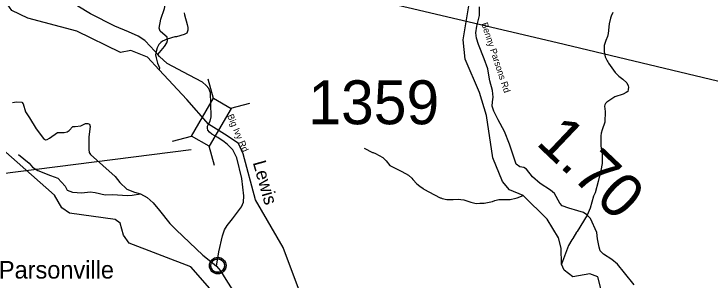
# Model space of a CAD drawing. Extents: x 1248224 to 1454986, y 825081 to 985870.
# Drawn here: x 1300750 to 1308662, y 905757 to 908787 of the extents above; entities that cross this region are included whole.
import ezdxf

# ---------------------------------------------------------------- set-up
doc = ezdxf.new("R2010")
doc.units = 0
for name, color, linetype in [('Exist Civil Demographics Community CELL', 7, 'Continuous'), ('Exist Civil Demographics Community Label', 7, 'Continuous'), ('Exist Hydrographic Creek Single Shore', 7, 'Continuous'), ('Exist Hydrographic Creek Single Shore Label', 7, 'Continuous'), ('Exist Hydrographic Misc Water Feature', 7, 'Continuous'), ('Exist Road Non-System Type 51', 7, 'Continuous'), ('Exist Road Secondary Mileage Hundredths English Label', 7, 'Continuous'), ('Exist Road Secondary Structure Standard Bridge CELL', 7, 'Continuous'), ('Exist Road Secondary Structure Standard Bridge Number Label', 7, 'Continuous'), ('Exist Road Secondary Type 41 Attributed', 7, 'Continuous'), ('Exist Road Secondary Type 51 Attributed', 7, 'Continuous'), ('Exist Road Secondary Type 51 Label', 7, 'Continuous'), ('Exist Road Secondary Type 51 Number Label', 7, 'Continuous')]:
    doc.layers.add(name, color=color, linetype=linetype)

msp = doc.modelspace()

# ---------------------------------------------------------------- linework, layer by layer
at = {"layer": 'Exist Civil Demographics Community CELL'}
msp.add_lwpolyline([(1302988.8, 905934.8), (1302989.8, 905940.4), (1302991.6, 905947), (1302994.5, 905954.2), (1302997.4, 905959.9), (1303000.7, 905965.7), (1303004.5, 905970.8), (1303008.5, 905975.2), (1303013.1, 905979.8), (1303018.6, 905984.4), (1303024, 905988), (1303028.9, 905990.9), (1303034, 905993.3), (1303039.4, 905995.6), (1303045, 905997.5), (1303049.4, 905998.6), (1303054.2, 905999.3), (1303058.3, 906000.1), (1303064.7, 906000.3), (1303069.1, 906000.2), (1303074.8, 906000), (1303079.7, 905999.2), (1303084.6, 905998.2), (1303089.6, 905996.8), (1303094.8, 905994.9), (1303101.4, 905992), (1303107.7, 905988.5), (1303112.8, 905984.9), (1303117.9, 905980.9), (1303121.2, 905977.8), (1303125.4, 905973.4), (1303129.2, 905968.7), (1303132.3, 905964.1), (1303135.4, 905959.1), (1303137.9, 905953.9), (1303139.9, 905948.9), (1303141.5, 905943.9), (1303142.8, 905939.3), (1303143.9, 905933.3), (1303144.5, 905928.6), (1303144.8, 905922.6), (1303144.6, 905916.8), (1303144, 905911.1), (1303143.1, 905905.6), (1303141.4, 905899.5), (1303139.5, 905893.6), (1303137.2, 905888.6), (1303134.1, 905882.6), (1303130.8, 905877.2), (1303127.4, 905872.5), (1303123.1, 905867.8), (1303117.8, 905862.8), (1303112.8, 905858.7), (1303107.8, 905855.3), (1303103.5, 905852.8), (1303096.7, 905849.5), (1303089.5, 905846.8), (1303083.6, 905845.4), (1303077, 905844.1), (1303072.5, 905843.6), (1303068.1, 905843.3), (1303062.5, 905843.3), (1303058.2, 905843.7), (1303052.6, 905844.5), (1303046.6, 905845.8), (1303042, 905847.1), (1303036.9, 905849), (1303032.3, 905850.9), (1303028.4, 905853.2), (1303021.6, 905857.3), (1303016, 905861.5), (1303011.1, 905866), (1303006.6, 905870.9), (1303003.4, 905874.8), (1303000.5, 905879), (1302996.4, 905886.1), (1302994.6, 905889.7), (1302992.9, 905893.7), (1302990.3, 905901.9), (1302988.8, 905908.9), (1302988.1, 905914.1), (1302987.8, 905920.4), (1302987.7, 905925.1), (1302988.3, 905931.6)], close=True, dxfattribs=at)
for centre, radius in [((1303066.4, 905922.4), 94.3), ((1303066.1, 905922.7), 76.7)]:
    msp.add_circle(centre, radius, dxfattribs=at)
at = {"layer": 'Exist Hydrographic Creek Single Shore'}
for points in [[(1302962.2, 907532.3), (1302716.6, 907812), (1302401.1, 908149.5), (1302266.4, 908294.9), (1302076.7, 908369.7), (1301961.7, 908346.7), (1301464.4, 908591.6), (1300908.4, 908737.4), (1300727.4, 908826.4), (1300590.4, 909019.6), (1300457.4, 909426), (1300491.4, 910141), (1300415.4, 910467.5), (1300403.4, 910694.2), (1300584.4, 910923.8), (1300588.4, 911071.4), (1300548.4, 911173.9), (1300288.4, 911455), (1299612.3, 911997)], [(1303171.6, 907397.6), (1302962.2, 907532.3)], [(1304310.6, 904820.9), (1304247, 904960.2), (1304207.5, 905010.9), (1304167.5, 905067.4), (1304075.6, 905420.6), (1303808.5, 906128.4), (1303495.2, 906669.2), (1303356.3, 907192.5), (1303303.2, 907311.5), (1303171.6, 907397.6)]]:
    msp.add_lwpolyline(points, dxfattribs=at)
at = {"layer": 'Exist Hydrographic Misc Water Feature'}
for points in [[(1307493.7, 905375), (1307386.7, 905794), (1307295.6, 905828.8), (1307102.7, 905793.2), (1307004.6, 905870.7), (1306972.7, 905937), (1306968.7, 906120.9), (1306938.6, 906239.7), (1306809.6, 906449.1), (1306536.7, 906721.7), (1306383.6, 906785.9), (1306302.5, 906879.5), (1306192.5, 907147.6), (1306120.6, 907631.7), (1306042.5, 907892.5), (1305876.6, 908273.4), (1305856.6, 908490.4), (1305934.6, 908971.5)], [(1302685.9, 908797.6), (1302687.4, 908775.6), (1302720.3, 908664.6), (1302725.3, 908632.5), (1302726.4, 908600.5), (1302713.5, 908568.9), (1302685, 908551.8), (1302596.3, 908526.2), (1302580.2, 908524.8), (1302489.5, 908497.4), (1302438.8, 908474.9), (1302420.4, 908461.3), (1302397.7, 908438), (1302376.6, 908398.7), (1302365.5, 908359), (1302360.4, 908319.1), (1302365.4, 908285), (1302379.8, 908226.6), (1302402.4, 908173.9), (1302401.1, 908149.5)], [(1307558.2, 908800.8), (1307537.1, 908761.4), (1307528.5, 908737.7), (1307514.6, 908674.1), (1307503.5, 908562.4), (1307494.6, 908530.7), (1307475.2, 908483.3), (1307459.7, 908427.8), (1307456.4, 908379.9), (1307457.7, 908355.8), (1307468.1, 908299.5), (1307490.7, 908250.9), (1307498.5, 908242.7), (1307506, 908226.5), (1307583.1, 908120.3), (1307626, 908079.1), (1307671.1, 908045.8), (1307715.8, 908000.5), (1307730.8, 907968.1), (1307734.4, 907952), (1307731.8, 907928.1), (1307725.1, 907904.3), (1307708.7, 907890.8), (1307672.2, 907871.8), (1307579.3, 907842.5), (1307489.6, 907783.1), (1307473.1, 907767.6), (1307464.7, 907751.8), (1307462.2, 907736), (1307470.5, 907675.7), (1307465.2, 907555.9), (1307434.7, 907468.8), (1307423.6, 907429.1), (1307418.7, 907397.3), (1307419.4, 907277.2), (1307423.2, 907269.2), (1307422.6, 907253.2), (1307426.4, 907245.1), (1307429.6, 907217), (1307433.4, 907208.9), (1307435.8, 907148.9), (1307433.9, 907084.9), (1307421.7, 907005.2), (1307390.1, 906878.2), (1307354.6, 906751.3), (1307337.4, 906711.8), (1307299.6, 906577), (1307265.4, 906497.9), (1307152, 906309.3), (1307143.8, 906301.5), (1307101.7, 906230.8), (1307089.3, 906215.2), (1307053.5, 906152.2), (1306972.7, 905937)], [(1304247, 904960.2), (1304025.6, 905001.5), (1303850.5, 905050.9), (1303476.5, 905475.2), (1303369.6, 905553), (1303029.5, 905602.4), (1302761.5, 905909.9), (1302058.5, 906176.7), (1301993.5, 906269.8), (1301955.5, 906405.3), (1301898.5, 906445.8), (1301382.5, 906518.4), (1301292.5, 906579.4), (1301212.4, 906722.2), (1300623.4, 907242.8), (1300187.4, 907461.7), (1299720.4, 907858.5), (1299520.4, 907911.7)], [(1304729.6, 907259), (1304824.2, 907208.2), (1304832.2, 907208), (1304860, 907197.3), (1304942.6, 907150.9), (1304981.7, 907113.8), (1305020.3, 907062.7), (1305075.4, 907033.1), (1305083.4, 907032.8), (1305144.5, 906999.1), (1305158.4, 906994.7), (1305235.3, 906952.4), (1305272.3, 906917.5), (1305283.8, 906901.1), (1305330.5, 906851.8), (1305361.7, 906824.9), (1305401, 906799.8), (1305408.8, 906791.5), (1305531, 906726), (1305594.1, 906694.2), (1305602.1, 906694), (1305617.9, 906685.5), (1305669.7, 906676), (1305741.6, 906674), (1305805.8, 906678.1), (1305829.7, 906675.4), (1305861.6, 906670.5), (1305940.9, 906644.2), (1306004.5, 906630.4), (1306044.6, 906633.2), (1306092.6, 906631.8), (1306189.3, 906653), (1306213.6, 906662.3), (1306261.8, 906673), (1306389.9, 906673.2), (1306454.5, 906691.3), (1306470.5, 906692.9), (1306536.7, 906721.7)]]:
    msp.add_lwpolyline(points, dxfattribs=at)
at = {"layer": 'Exist Road Non-System Type 51'}
for points in [[(1302384.4, 908323.6), (1302461.2, 908415.5), (1302487.9, 908455.6), (1302494.6, 908485.6), (1302491.3, 908522.4), (1302442.9, 908564.2), (1302412.8, 908590.9), (1302399.5, 908624.3), (1302421.2, 908726.3), (1302459.6, 908849.9), (1302476.3, 908930.1), (1302472.9, 908976.9), (1302444.6, 909078.1), (1302433, 909134.9), (1302428, 909268.5), (1302429.6, 909350.4), (1302419.6, 909435.6), (1302398, 909509.5), (1302361.3, 909591.4), (1302286.2, 909716.7)], [(1300801.3, 907187.5), (1300922.1, 907089.6), (1300962.4, 907043.6), (1301020, 907006.1), (1301166.7, 906948.5), (1301250.1, 906916.9), (1301330.7, 906827.6), (1301353.7, 906781.6), (1301414.1, 906758.5), (1301520.6, 906749.9), (1301615.5, 906761.4), (1301673.1, 906755.6), (1301788.2, 906726.8), (1301874.5, 906729.7), (1302035.6, 906721.1), (1302093.1, 906724), (1302190.1, 906738.9)]]:
    msp.add_lwpolyline(points, dxfattribs=at)
at = {"layer": 'Exist Road Secondary Structure Standard Bridge CELL'}
for p, q in [((1303017.1, 907825.8), (1302958.2, 908044.4)), ((1303213.3, 907712.9), (1303431.8, 907771.8)), ((1302550.3, 907337.8), (1302768.8, 907396.6)), ((1303028.4, 907062.6), (1302969.6, 907281.1))]:
    msp.add_line(p, q, dxfattribs=at)
msp.add_lwpolyline([(1302768.8, 907396.6), (1303016.1, 907826.3), (1303216.9, 907710.8), (1302969.6, 907281.1)], close=True, dxfattribs=at)
at = {"layer": 'Exist Road Secondary Structure Standard Bridge Number Label'}
for points in [[(1309363, 907874.8), (1306924, 908457.3), (1303538.5, 909258.1), (1297568.4, 913116.9)], [(1302764.8, 907239.2), (1300346.4, 906933.7), (1297469.9, 905711.8)]]:
    msp.add_lwpolyline(points, dxfattribs=at)
at = {"layer": 'Exist Road Secondary Type 41 Attributed'}
msp.add_lwpolyline([(1307799.1, 905704.4), (1307689.7, 905839.7), (1307608.2, 905940.6), (1307546, 905992.2), (1307449.8, 906053.7), (1307413.3, 906090.2), (1307402.6, 906133.1), (1307383.3, 906225.4), (1307374.7, 906300.6), (1307301.8, 906459.5), (1307261, 906500.3), (1307222.4, 906528.2), (1307158, 906547.5), (1307055.4, 906574.3), (1306980.3, 906604.4), (1306952.4, 906632.3), (1306894.5, 906744), (1306847.3, 906782.6), (1306729.3, 906857.8), (1306643.5, 906932.9), (1306577, 907018.8), (1306543.2, 907039.3), (1306498.2, 907045.7), (1306459.6, 907075.8), (1306425.2, 907181), (1306380.2, 907303.4), (1306326.5, 907449.4), (1306251.4, 907580.4), (1306202.4, 907680.1), (1306185.2, 907736), (1306187.3, 907785.4), (1306198.1, 907839), (1306187.3, 907916.3), (1306159.4, 908023.7), (1306144.4, 908113.9), (1306135.8, 908163.3), (1306092.9, 908274.9), (1306028.7, 908438.5), (1306005.1, 908511.6), (1305998.7, 908571.7), (1306009.4, 908646.8), (1306041.6, 908767.1), (1306039.5, 908868)], dxfattribs=at)
at = {"layer": 'Exist Road Secondary Type 51 Attributed'}
for points in [[(1302962.2, 907532.3), (1302980.1, 907566.6), (1302990.1, 907616.7), (1302986.4, 907768.1), (1302982.7, 907889.4), (1302964.2, 907937.5), (1302934.6, 907972.1), (1302891.4, 908010.4), (1302740.9, 908089.4), (1302490.5, 908221.5), (1302404.7, 908303.5), (1302384.4, 908323.6), (1302301.1, 908417.1), (1302235.7, 908485), (1302161.7, 908534.4), (1302053.2, 908583.8), (1301895.3, 908645.5), (1301618.7, 908787.8), (1301474.3, 908874.2), (1301360, 909000.6)], [(1300733.6, 907777.6), (1300777.1, 907784.9), (1300839.9, 907781.3), (1300854.1, 907762.4), (1300883.1, 907673), (1300926.6, 907602.9), (1301001.5, 907479.6), (1301085.7, 907367.9), (1301107.4, 907354.6), (1301129.2, 907357), (1301155.8, 907373.9), (1301245.1, 907436.8), (1301266.9, 907438), (1301322.4, 907435.6), (1301353.8, 907444), (1301379.2, 907459.7), (1301420.3, 907504.5), (1301446.8, 907506.9), (1301510.8, 907514.1), (1301564, 907538.3), (1301590.6, 907538.3), (1301608.7, 907531.1), (1301615.9, 907505.7), (1301602.6, 907386), (1301600.2, 907242.2), (1301605.9, 907208.7), (1301621.1, 907186.8), (1301898.8, 906934.7)], [(1303052.7, 905917.1), (1303079.9, 906080), (1303121.8, 906260.3), (1303144, 906329.4), (1303173.6, 906378.8), (1303232.8, 906455.3), (1303336.4, 906591.1), (1303358.6, 906643), (1303363.6, 906714.6), (1303338.8, 906915.3), (1303282.1, 907149.9), (1303237.7, 907238.8), (1303178.5, 907300.5), (1303139, 907330.1), (1303067.4, 907382), (1303000.8, 907419), (1302974, 907439.8), (1302953.1, 907462), (1302948, 907485.2), (1302949.4, 907510.2), (1302962.2, 907532.3)], [(1301898.8, 906934.7), (1301952.2, 906868.2), (1302034.3, 906793.3), (1302121.3, 906758.2), (1302190.1, 906738.9), (1302264.5, 906698.2), (1302333.3, 906635.3), (1302403.4, 906548.3), (1302521.8, 906402), (1302595.2, 906331.3), (1302898.2, 906042.8), (1303006.9, 905952.2), (1303052.7, 905917.1)], [(1303052.7, 905917.1), (1303096.6, 905861.1), (1303159.5, 905765.4), (1303237.5, 905639.5), (1303335.7, 905483.3), (1303413.7, 905339.7), (1303489.2, 905186.1), (1303541.9, 905068.5), (1303577.1, 905013.1), (1303609.8, 904977.8), (1303677.8, 904957.7), (1303947.1, 904874.5), (1304098.1, 904834.2), (1304188.7, 904824.2), (1304221.4, 904816.6), (1304310.6, 904820.9)]]:
    msp.add_lwpolyline(points, dxfattribs=at)

# ---------------------------------------------------------------- texts
at = {"layer": 'Exist Civil Demographics Community Label'}
msp.add_text('Parsonville', height=200, dxfattribs=at).set_placement((1300578.9, 905774.9))
at = {"layer": 'Exist Hydrographic Creek Single Shore Label'}
msp.add_text('Lewis', height=150, rotation=285.82725, dxfattribs=at).set_placement((1303463.4, 907095.2))
at = {"layer": 'Exist Road Secondary Mileage Hundredths English Label'}
msp.add_text('1.70', height=500, rotation=316.4864, dxfattribs=at).set_placement((1306670.2, 907309.5))
at = {"layer": 'Exist Road Secondary Type 51 Label'}
for s, rotation, p in [('Benny Parsons Rd', 288.33288, (1306060, 908675.7)), ('Big Ivy Rd', 293.03558, (1303171.6, 907628.1))]:
    msp.add_text(s, height=75, rotation=rotation, dxfattribs=at).set_placement(p)
at = {"layer": 'Exist Road Secondary Type 51 Number Label'}
msp.add_text('1359', height=500, dxfattribs=at).set_placement((1304095.6, 907530.8))

doc.saveas('drawing.dxf')
